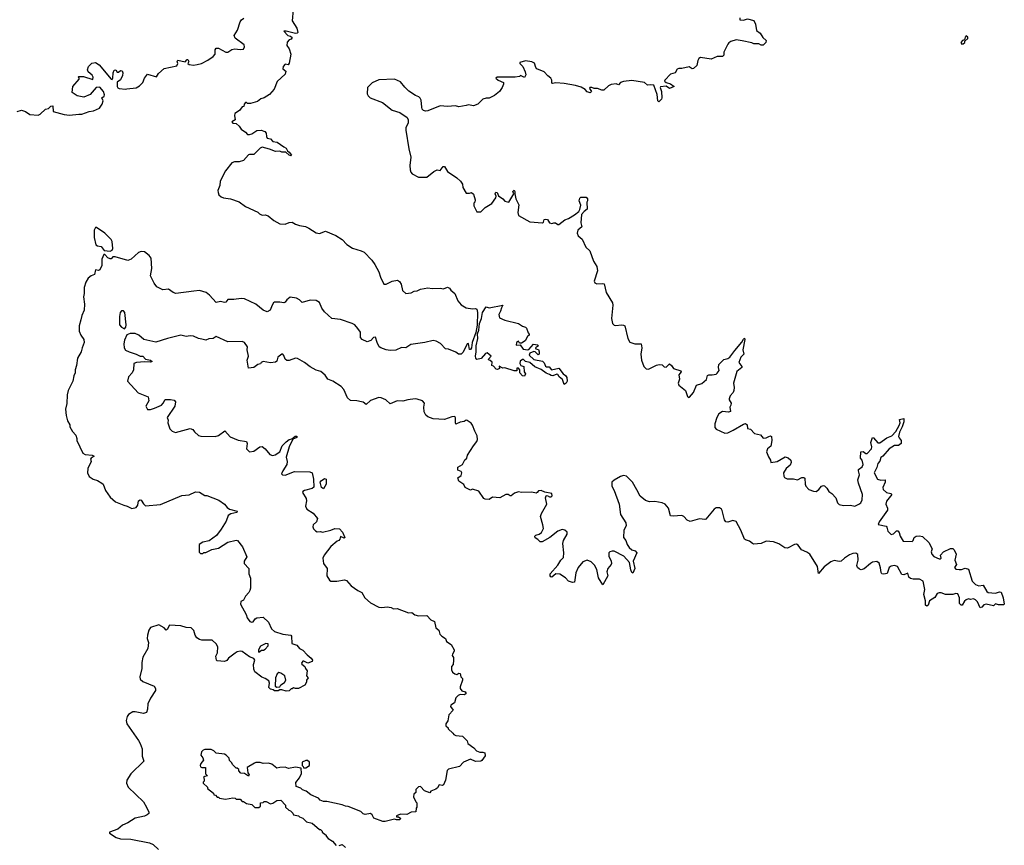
# Model space of a CAD drawing. Extents: x 2240384 to 2404287, y 351326 to 526670.
# Tile 286 of 309: x 2385278 to 2394730, y 438148 to 446076. Entities that reach past the tile are written whole.
import ezdxf

# ---------------------------------------------------------------- set-up
doc = ezdxf.new("R2010")
doc.units = 0

msp = doc.modelspace()

# ---------------------------------------------------------------- linework, layer by layer
at = {"layer": '0CON20XD'}
for points in [[(2387902.5, 446175), (2387894.2, 446065), (2387937.5, 445995), (2387946.4, 445953.6), (2387942.5, 445945), (2387925, 445941.9), (2387835, 445966.9), (2387814.2, 445965.8), (2387852.9, 445922.9), (2387877.6, 445917.6), (2387892, 445905), (2387885, 445890), (2387865, 445882.5), (2387845, 445860), (2387843.6, 445826.4), (2387863.3, 445795), (2387880, 445745), (2387865, 445657.5), (2387855, 445642.5), (2387825, 445647.5), (2387805.7, 445625), (2387805, 445602.5), (2387831.2, 445581.2), (2387826.8, 445553.2), (2387748.8, 445481.2), (2387720.9, 445409.1), (2387675, 445358.8), (2387625, 445326.7), (2387593.3, 445315), (2387560.5, 445289.5), (2387495, 445270), (2387465, 445270), (2387455, 445280), (2387445, 445280), (2387432.5, 445265), (2387428.3, 445241.7), (2387415, 445237.5), (2387387, 445203), (2387344.6, 445175.4), (2387340, 445155), (2387346.9, 445113.1), (2387314, 445095), (2387325, 445081.2), (2387355, 445080), (2387385, 445052), (2387403.8, 445023.8), (2387446, 444995), (2387465, 444974.3), (2387485, 444971.9), (2387505, 444978.1), (2387555, 445011.4), (2387595, 445013.3), (2387632.3, 445002.3), (2387644.5, 444985), (2387646.7, 444955), (2387655, 444938), (2387685, 444931.2), (2387707.5, 444905), (2387748, 444898), (2387815, 444854.2), (2387835, 444840.8), (2387847.5, 444817.5), (2387866, 444805), (2387887.5, 444775), (2387881.7, 444768.3), (2387865, 444773.8), (2387833.9, 444803.9), (2387795, 444804), (2387775, 444813.8), (2387735, 444808.8), (2387675, 444832), (2387605, 444850), (2387585, 444843.3), (2387525, 444780), (2387485, 444782.5), (2387475, 444777.5), (2387427.7, 444722.3), (2387385, 444710), (2387340.7, 444709.3), (2387315, 444700), (2387252.5, 444625), (2387202, 444525), (2387198, 444485), (2387181.2, 444435), (2387183.3, 444415), (2387190, 444395), (2387212.5, 444375), (2387235, 444363.8), (2387300, 444355), (2387385.9, 444325.9), (2387445, 444283.3), (2387565, 444227.5), (2387580.7, 444210.7), (2387605, 444197.5), (2387635, 444202.5), (2387663.6, 444193.6), (2387716.4, 444146.4), (2387775, 444116.7), (2387825, 444113.3), (2387865, 444128.8), (2387895, 444132.5), (2387925, 444113.3), (2387965, 444098.8), (2388021.2, 444088.8), (2388055, 444073.8), (2388125, 444028), (2388155, 444024), (2388215, 444043.8), (2388312.5, 444005), (2388372.5, 443965), (2388418.3, 443918.3), (2388471.7, 443881.7), (2388555, 443857.5), (2388585, 443842.5), (2388657.7, 443767.7), (2388687.5, 443725), (2388726.7, 443655), (2388742.3, 443602.3), (2388775, 443537.5), (2388795, 443536.2), (2388855, 443566.5), (2388905, 443574), (2388922.7, 443562.7), (2388938.8, 443535), (2388953.3, 443475), (2388985, 443446.7), (2389035, 443453.3), (2389065, 443470), (2389095, 443473.3), (2389125, 443488.8), (2389195, 443502.5), (2389237, 443493), (2389315, 443497.5), (2389345, 443492.5), (2389386.1, 443506.1), (2389405, 443497.5), (2389417, 443477), (2389456.1, 443446.1), (2389482.5, 443375), (2389516.7, 443336.7), (2389565, 443307.5), (2389625, 443300), (2389655, 443302.5), (2389665, 443297.5), (2389672, 443265), (2389668.3, 443141.7), (2389657.5, 443072.5), (2389622.9, 442975), (2389615, 442923.8), (2389605, 442910), (2389595, 442907.5), (2389586.7, 442965), (2389575, 442962.5), (2389535, 442882.5), (2389515, 442863.3), (2389490, 442865), (2389463.6, 442883.6), (2389395, 442913.3), (2389365, 442916.7), (2389317.3, 442967.3), (2389275, 442988.8), (2389245.7, 442995.7), (2389167, 442977), (2389033.3, 442956.7), (2388985, 442926.2), (2388941.7, 442928.3), (2388887.7, 442902.3), (2388835, 442898), (2388796, 442906), (2388744.1, 442924.1), (2388730, 442935), (2388708.8, 442975), (2388695, 443027.5), (2388675, 443022.5), (2388650, 442995), (2388615, 442982.5), (2388565, 443003.3), (2388550.8, 443025), (2388548.8, 443075), (2388525, 443110)], [(2385255, 445192.5), (2385296.7, 445206.7), (2385335, 445193.3), (2385375, 445166.2), (2385455, 445158.8), (2385475, 445170), (2385525, 445217.5), (2385555, 445222.5), (2385577.5, 445245), (2385595, 445250), (2385600, 445195), (2385705, 445163.8), (2385755, 445158), (2385845, 445170), (2385875, 445167.5), (2385945, 445193.3), (2385985, 445200), (2386042.5, 445225), (2386070, 445265), (2386077.5, 445295), (2386067.5, 445325), (2386088.3, 445341.7), (2386091.2, 445355), (2386083.8, 445385), (2386046.1, 445426.1), (2386012.5, 445425), (2385955, 445356.7), (2385895, 445331.2), (2385830, 445345), (2385780, 445375), (2385787.5, 445435), (2385850, 445505), (2385850, 445515), (2385840, 445525), (2385845, 445530), (2385889.3, 445530.7), (2385980, 445500), (2385982.5, 445525), (2385973.6, 445543.6), (2385933.6, 445573.6), (2385927.5, 445595), (2385937.5, 445625), (2385970.6, 445659.4), (2386005, 445665.6), (2386041.2, 445641.2), (2386155, 445503.3), (2386165, 445502.5), (2386171.2, 445515), (2386176, 445565), (2386185, 445590), (2386200, 445595), (2386215, 445572.5), (2386225, 445572.5), (2386245, 445587.5), (2386260, 445585), (2386268.8, 445565), (2386265, 445540), (2386245, 445497.5), (2386212.5, 445475), (2386213.9, 445433.9), (2386220.7, 445420.7), (2386233.6, 445413.6), (2386293, 445407), (2386307, 445413), (2386395, 445421.2), (2386428.8, 445441.2), (2386458.3, 445471.7), (2386476.2, 445515), (2386505, 445553.3), (2386591.7, 445528.3), (2386610.7, 445559.3), (2386663.9, 445606.1), (2386786.1, 445633.9), (2386796.1, 445653.9), (2386790, 445675), (2386795, 445687.5), (2386865, 445670), (2386885, 445693.3), (2386893, 445693), (2386900, 445675), (2386892.5, 445655), (2386903.9, 445643.9), (2386945, 445638.6), (2386980, 445645), (2387022.5, 445655), (2387085, 445686.2), (2387135, 445721.2), (2387153.8, 445745), (2387153.6, 445786.4), (2387165, 445802.5), (2387185, 445802.5), (2387256.4, 445763.6), (2387275, 445763.8), (2387315, 445788.8), (2387343.9, 445796.1), (2387395, 445790), (2387426.4, 445793.6), (2387436.7, 445815), (2387432.5, 445835), (2387347, 445897), (2387337.5, 445925), (2387370, 445975), (2387393.3, 446055), (2387407.5, 446075), (2387428.3, 446091.7)], [(2392190, 446095), (2392190, 446075), (2392225, 446072.5), (2392265, 446082.5), (2392325, 446067.5), (2392342.7, 446032.7), (2392352.5, 445972.5), (2392386.7, 445945), (2392413.3, 445905), (2392442.5, 445875), (2392440, 445855), (2392415, 445832.5), (2392395, 445832.5), (2392375, 445842.5), (2392325, 445842.5), (2392305, 445852.5), (2392215, 445872.5), (2392155, 445882.5), (2392105, 445866.7), (2392087, 445853), (2392075, 445840), (2392037.5, 445765), (2392036.7, 445735), (2392025, 445723.3), (2391975, 445722.5), (2391915, 445696.7), (2391815, 445712.5), (2391797, 445703), (2391787.5, 445685), (2391778.8, 445635), (2391745, 445608), (2391735, 445603.3), (2391705, 445623.8), (2391635, 445607.5), (2391605, 445607.5), (2391590.7, 445599.3), (2391570, 445565), (2391525, 445552.5), (2391470, 445495), (2391467.5, 445485), (2391482.4, 445472.4), (2391525, 445459.4), (2391560, 445435), (2391515, 445413.3), (2391485, 445437.3), (2391430, 445430), (2391425.7, 445424.3), (2391440.3, 445385), (2391441.1, 445325), (2391437.9, 445312.1), (2391415, 445285.7), (2391402.3, 445295), (2391397.4, 445357.4), (2391365, 445445.6), (2391335, 445450), (2391305, 445446.2), (2391275, 445473.3), (2391155, 445492), (2391075, 445483.3), (2391046.4, 445473.6), (2391025, 445450), (2391005, 445460), (2390955, 445452.5), (2390930.7, 445439.3), (2390885, 445397.5), (2390865, 445397.5), (2390825, 445415.7), (2390793.8, 445413.8), (2390770, 445425), (2390752.5, 445425), (2390747.5, 445415), (2390767.5, 445385), (2390755, 445372.5), (2390725, 445382.5), (2390707.5, 445405), (2390666.4, 445426.4), (2390612.5, 445445), (2390505.6, 445464.4), (2390425, 445468.6), (2390393, 445463), (2390387, 445467), (2390385.9, 445495.9), (2390377.5, 445515), (2390347.5, 445535), (2390313.6, 445573.6), (2390242.5, 445605), (2390233.3, 445615), (2390219.5, 445659.5), (2390195, 445671.2), (2390135, 445679.2), (2390077.5, 445665), (2390077.5, 445655), (2390106.9, 445626.9), (2390131.4, 445575), (2390136.9, 445545), (2390125, 445520), (2390085, 445540), (2390075, 445530), (2390035, 445523.3), (2389860, 445525), (2389850, 445515), (2389870, 445495), (2389921.7, 445471.7), (2389922.5, 445455), (2389910, 445425), (2389883, 445387), (2389835, 445347.5), (2389785, 445322.5), (2389755, 445322.5), (2389725, 445312.5), (2389675, 445263.3), (2389635, 445250), (2389585, 445256.7), (2389565, 445252.5), (2389495, 445237.5), (2389463, 445247), (2389385, 445241.2), (2389315, 445250), (2389195, 445200), (2389175, 445197.5), (2389155, 445203.3), (2389142.5, 445215), (2389136.7, 445235), (2389133, 445303), (2389123, 445323), (2389110, 445335), (2389076.4, 445346.4), (2389015, 445390), (2388975, 445427.5), (2388935, 445477.5), (2388876.1, 445506.1), (2388725, 445496.7), (2388661.7, 445468.3), (2388617.5, 445425), (2388613.3, 445365), (2388622.5, 445345), (2388642.5, 445325), (2388761.2, 445281.2), (2388855, 445206.7), (2388925.9, 445185.9), (2388997.5, 445135), (2389006.7, 445115), (2389006.7, 445085), (2388983.6, 445036.4), (2388983.3, 445015), (2389012, 444835), (2389031.2, 444755), (2389023.8, 444675), (2389026.7, 444635), (2389032.3, 444612.3), (2389046.7, 444595), (2389105, 444562)], [(2394321.7, 445841.7), (2394335, 445842.5), (2394350, 445855), (2394351.7, 445868.3), (2394380, 445895), (2394378.3, 445908.3), (2394365, 445920), (2394353, 445907), (2394348.3, 445881.7), (2394330, 445875), (2394313, 445857), (2394321.7, 445841.7)], [(2389105, 444562), (2389185, 444563.3), (2389255, 444617.5), (2389285, 444632.5), (2389315, 444627.5), (2389344.4, 444665.6), (2389355, 444666), (2389385, 444617.5), (2389475, 444557.5), (2389510, 444525), (2389527.5, 444495), (2389533, 444463), (2389565, 444410), (2389595, 444410), (2389615, 444417.5), (2389635, 444400), (2389650, 444345), (2389647.5, 444325), (2389637.5, 444315), (2389638.3, 444288.3), (2389665, 444230), (2389705, 444230), (2389747, 444273), (2389809.3, 444310.7), (2389850, 444365), (2389851.7, 444381.7), (2389842, 444405), (2389850, 444420), (2389861.2, 444415), (2389873.3, 444383.3), (2389915, 444356.7), (2389935, 444332.5), (2389975, 444322.5), (2390020, 444405), (2390013.3, 444425), (2390025, 444437.5), (2390032.5, 444425), (2390030, 444405), (2390040, 444355), (2390068.3, 444298.3), (2390061.2, 444225), (2390067.5, 444195), (2390175, 444136), (2390296.2, 444123.8), (2390305, 444130), (2390313.9, 444156.1), (2390325, 444160), (2390345, 444156.2), (2390364.3, 444124.3), (2390385, 444120), (2390406, 444124), (2390420, 444125), (2390445, 444107.5), (2390455, 444108.8), (2390512, 444155), (2390545, 444165.6), (2390605, 444202.5), (2390645.7, 444234.3), (2390655.6, 444254.4), (2390663.8, 444295), (2390648.8, 444335), (2390655, 444362.5), (2390665, 444370), (2390715, 444370), (2390730, 444355), (2390730, 444335), (2390722.5, 444325), (2390726.7, 444255), (2390697.5, 444235), (2390670, 444205), (2390665.8, 444125), (2390673, 444087), (2390636.7, 444055), (2390630, 444025), (2390640.5, 444000.5), (2390678.3, 443968.3), (2390712.7, 443892.7), (2390750, 443855), (2390786.1, 443756.1), (2390817.5, 443705), (2390826.2, 443665), (2390793.3, 443565), (2390799.3, 443549.3), (2390819.3, 443539.3), (2390873.8, 443543.8), (2390889.3, 443539.3), (2390907.5, 443455), (2390967.7, 443357.7), (2390973.3, 443333.3), (2390960, 443205), (2390968.3, 443158.3), (2390985, 443143.3), (2390999.3, 443139.3), (2391056.1, 443146.1), (2391073.9, 443143.9), (2391086.2, 443135), (2391114.3, 443014.3), (2391135, 442980), (2391184.1, 442964.1), (2391243.3, 442963.3), (2391250, 442925), (2391240, 442865), (2391246.7, 442805), (2391270, 442745), (2391291.7, 442721.7), (2391315, 442720), (2391392.3, 442757.7), (2391416.4, 442763.6), (2391445, 442760), (2391465, 442742.5), (2391485, 442738.6), (2391515, 442770), (2391535, 442756.7), (2391555, 442726.7), (2391623.3, 442705), (2391626.7, 442695), (2391604.2, 442665), (2391611.2, 442625), (2391600, 442585), (2391607, 442567), (2391670, 442515), (2391688.3, 442458.3), (2391698.3, 442448.3), (2391709.3, 442450.7), (2391745, 442497.5), (2391775, 442566.7), (2391825, 442583.8), (2391870, 442620), (2391880.5, 442659.5), (2391895, 442666.7), (2391925, 442664), (2391965, 442672.5), (2391975, 442680), (2391993, 442707), (2391986.4, 442736.4), (2391990, 442765), (2392036.2, 442813.8), (2392075, 442821.2), (2392095, 442836.7), (2392142.3, 442897.7), (2392210.5, 442979.5), (2392225, 443006.7), (2392237, 443017), (2392240, 443005), (2392220, 442905), (2392230, 442865), (2392200, 442835), (2392180, 442785), (2392208.8, 442745), (2392210, 442735), (2392162.9, 442697.1), (2392130.8, 442585), (2392138, 442545), (2392134.2, 442515), (2392126.2, 442495), (2392097.5, 442465), (2392087.5, 442435), (2392087.5, 442425), (2392108, 442392), (2392105.9, 442374.1), (2392093.8, 442355), (2392102.5, 442315), (2392083.6, 442306.4), (2392025, 442313.3), (2391990.3, 442289.7), (2391970, 442255), (2391952.5, 442195), (2391951.2, 442161.2), (2391964.2, 442144.2), (2392045.9, 442104.1), (2392075, 442110), (2392126.8, 442133.2), (2392225, 442193.3), (2392245, 442196.7), (2392260, 442185), (2392265, 442150), (2392295, 442142.5), (2392333, 442103), (2392388.3, 442088.3), (2392415, 442056.7), (2392445, 442062), (2392470, 442075), (2392485, 442078.8), (2392494, 442074), (2392499.5, 442035), (2392488.1, 441981.9), (2392456.2, 441955), (2392448.6, 441925), (2392465, 441877.5), (2392486.7, 441845), (2392490, 441825), (2392550, 441835), (2392625, 441876.7), (2392655, 441868), (2392680, 441845), (2392683.3, 441825), (2392675, 441797.5), (2392635, 441766.7), (2392610, 441725), (2392612.5, 441692.5), (2392620.7, 441680.7), (2392647, 441667), (2392705, 441666.7), (2392745, 441656), (2392785, 441678.8), (2392805, 441681.2), (2392816.1, 441673.9), (2392819.2, 441615), (2392825.8, 441595.8), (2392855, 441564), (2392898.3, 441548.3), (2392925, 441545.8), (2392950.8, 441565), (2392975, 441596), (2392995, 441602), (2393005, 441598.8), (2393025, 441578.8), (2393044.4, 441544.4), (2393073.8, 441525), (2393113.8, 441485), (2393128.8, 441435), (2393145, 441421.2), (2393185, 441411.4), (2393255, 441414.3), (2393295, 441406), (2393335, 441423.3), (2393352.3, 441437.7), (2393364, 441465), (2393370, 441515), (2393328.9, 441625), (2393322.4, 441657.6), (2393341.4, 441705), (2393328.8, 441745), (2393331.2, 441755), (2393365, 441782), (2393376, 441805), (2393366.2, 441845), (2393348.8, 441865), (2393352.5, 441927.5), (2393375, 441928.8), (2393400.8, 441910.8), (2393415, 441908.8), (2393455, 441954), (2393459.4, 441975), (2393449.2, 442015), (2393465, 442063.3), (2393475, 442061.2), (2393515, 442014), (2393535, 442012.5), (2393600.7, 442059.3), (2393649.1, 442080.9), (2393687.9, 442122.1), (2393721.5, 442178.5), (2393730, 442205), (2393724.3, 442235.7), (2393765, 442246.7), (2393766, 442215), (2393750.8, 442165), (2393724.3, 442115.7), (2393714.4, 442075), (2393719.3, 442059.3), (2393740.8, 442035), (2393741.2, 442005), (2393715, 441988), (2393675, 441986.7), (2393625, 441956), (2393565, 441886), (2393545, 441871.2), (2393535, 441836.7), (2393515.7, 441814.3), (2393506, 441775), (2393480.8, 441725), (2393512.5, 441665), (2393544.2, 441654.2), (2393585.9, 441655.9), (2393587.1, 441635), (2393563.8, 441585), (2393566.1, 441566.1), (2393597.5, 441535), (2393640, 441525), (2393650, 441515), (2393597.7, 441452.3), (2393591.2, 441425), (2393610, 441385), (2393608, 441365), (2393527.5, 441255), (2393520, 441230), (2393595, 441212.5), (2393603.3, 441203.3), (2393612.9, 441162.9), (2393645, 441133.8), (2393665, 441138), (2393695, 441166.2), (2393708.3, 441168.3), (2393722.2, 441152.2), (2393730, 441115), (2393757.7, 441067.7), (2393845, 441065.8), (2393855.8, 441075), (2393866.2, 441103.8), (2393885, 441116.2), (2393915, 441121.2), (2393945, 441112.5), (2394007, 441057), (2394038.8, 440995), (2394026.7, 440965), (2394033.8, 440945), (2394055, 440921.2), (2394105, 440898.8), (2394115, 440897.5), (2394122.5, 440905), (2394117.5, 440935), (2394145, 440967.5), (2394215, 440997.5), (2394235, 440997.5), (2394247.5, 440985), (2394266.7, 440945), (2394256.4, 440886.4), (2394270, 440845), (2394253.3, 440815), (2394265, 440800), (2394296, 440796), (2394320, 440795), (2394355, 440810), (2394385, 440800), (2394421.2, 440685), (2394453.2, 440653.2), (2394485, 440638), (2394526.1, 440646.1), (2394563.3, 440585), (2394575, 440576.7), (2394645, 440568.8), (2394685, 440582.5), (2394698.3, 440578.3), (2394720, 440525), (2394730, 440465), (2394721.7, 440458.3), (2394675, 440457.5), (2394645, 440467.5), (2394625, 440448.8), (2394555, 440464), (2394534.2, 440455.8), (2394515, 440433.3), (2394498.3, 440428.3), (2394471.2, 440485), (2394453.3, 440505), (2394435, 440513.8), (2394405, 440508.8), (2394385, 440513.3), (2394365, 440506.7), (2394348, 440492), (2394326.7, 440455), (2394315, 440452.5), (2394300.7, 440470.7), (2394300, 440525), (2394285, 440561.2), (2394263.8, 440566.2), (2394235, 440557.5), (2394166.4, 440556.4), (2394125, 440573.3), (2394105, 440573.8), (2394084.1, 440565.9), (2394061.7, 440528.3), (2394013.3, 440495), (2393998.8, 440455), (2393985, 440443.3), (2393974.3, 440454.3), (2393973.8, 440495), (2393956.4, 440556.4), (2393965.6, 440605), (2393950, 440685), (2393915, 440702.5), (2393855, 440702), (2393829.3, 440709.3), (2393815, 440722.5), (2393805, 440760), (2393765, 440746.2), (2393745, 440750), (2393706.2, 440825), (2393675, 440836.2), (2393645, 440830), (2393626.2, 440815), (2393605, 440758.8), (2393575, 440751.4), (2393555.7, 440755.7), (2393547.3, 440767.3), (2393543, 440813), (2393527.3, 440857.3), (2393505, 440873.8), (2393466.2, 440866.2), (2393446.7, 440855), (2393385, 440801.4), (2393355, 440793.8), (2393338.3, 440798.3), (2393320, 440815), (2393314, 440835), (2393327.1, 440885), (2393325, 440940), (2393305, 440953.8), (2393275, 440949.2), (2393245, 440935.7), (2393196, 440905), (2393163.8, 440876.2), (2393145, 440872.5), (2393097.9, 440882.1), (2393065, 440870.6), (2392999.2, 440820.8), (2392945, 440757.5), (2392936.2, 440825), (2392862.5, 440945), (2392835, 440963.3), (2392782.5, 440985), (2392749.5, 441029.5), (2392735, 441040), (2392715, 441036.2), (2392654.2, 441005.8), (2392645, 441001.2), (2392624.1, 441004.1), (2392565, 441043.3), (2392515, 441063.3), (2392445, 441067.5), (2392395, 441046), (2392325, 441041.2), (2392312.5, 441045), (2392285, 441070), (2392245, 441080), (2392235, 441087.5), (2392200, 441175), (2392155, 441257.5), (2392125, 441266.7), (2392075, 441251.2), (2392057.5, 441255), (2392044.2, 441274.2), (2392022.7, 441362.7), (2392015.7, 441375.7), (2391995, 441388.8), (2391965, 441388.8), (2391945, 441376.2), (2391865, 441280), (2391855, 441276.2), (2391805, 441284), (2391715, 441256.2), (2391685, 441270), (2391653.3, 441305), (2391635, 441316.2), (2391552.3, 441307.7), (2391525, 441312), (2391505.7, 441385), (2391475, 441424.2), (2391445, 441437.5), (2391375, 441450), (2391325, 441446), (2391285, 441458), (2391235, 441501.2), (2391202.5, 441562.5), (2391162, 441635), (2391104.1, 441694.1), (2391075, 441698.8), (2391045, 441688), (2390984.3, 441655.7), (2390963.3, 441635), (2390961.2, 441595), (2390986, 441555), (2391034.2, 441425), (2391046.1, 441326.1), (2391097.5, 441245), (2391098.6, 441215), (2391077.5, 441175), (2391073.8, 441105), (2391097.5, 441075), (2391110, 441035), (2391128.3, 441008.3), (2391155, 440983.8), (2391187.5, 440975), (2391201.2, 440955), (2391165.8, 440875), (2391183.8, 440805), (2391165, 440760), (2391155, 440767.5), (2391145, 440792.5), (2391132.7, 440862.7), (2391078, 440925), (2390985, 440971.2), (2390965, 440973.3), (2390943.9, 440966.1), (2390933.3, 440955), (2390933.8, 440925), (2390956, 440875), (2390958, 440855), (2390955, 440843.3), (2390924.2, 440805), (2390914.2, 440775)], [(2386145, 443852.5), (2386166.7, 443863.3), (2386173, 443877), (2386166, 443945), (2386156, 443965), (2386094.5, 444024.5), (2386015, 444078.8), (2386005, 444080), (2385994.2, 444055.8), (2385994.2, 443985), (2386010, 443915), (2386025, 443903.8), (2386058.3, 443898.3), (2386088.3, 443858.3), (2386145, 443852.5)], [(2388525, 443110), (2388494.4, 443144.4), (2388468.8, 443158.8), (2388356.1, 443196.1), (2388275, 443208), (2388205, 443268.9), (2388177, 443307), (2388155, 443360), (2388125, 443378.5), (2388065, 443381.8), (2387989.2, 443359.2), (2387963.3, 443385), (2387935, 443402), (2387875, 443410), (2387843.3, 443385), (2387827.7, 443362.3), (2387815, 443356.7), (2387775, 443363.3), (2387725, 443362.5), (2387715, 443357.5), (2387700, 443335), (2387683.6, 443286.4), (2387655, 443270), (2387616.2, 443285), (2387546, 443345), (2387435, 443396.5), (2387405, 443400), (2387335, 443389.4), (2387275, 443390), (2387255.9, 443364.1), (2387245, 443358.8), (2387205, 443371.2), (2387165, 443361.2), (2387100.7, 443430.7), (2387067.4, 443457.4), (2387005, 443475.7), (2386949.5, 443470.5), (2386776.4, 443446.4), (2386752.5, 443455), (2386705, 443487.5), (2386650.7, 443480.7), (2386595, 443510), (2386568.8, 443545), (2386534, 443615), (2386547.1, 443685), (2386540, 443785), (2386522.1, 443812.1), (2386475, 443846), (2386445, 443851.2), (2386418.8, 443841.2), (2386346.7, 443775), (2386315, 443764), (2386195, 443797.5), (2386173, 443797), (2386155, 443780), (2386145, 443780), (2386125, 443787.5), (2386095, 443820), (2386085, 443820), (2386066.7, 443775), (2386066.2, 443715), (2386045.8, 443674.2), (2386035, 443666.7), (2386005, 443672.5), (2385995, 443627.5), (2385965, 443616.2), (2385935, 443594.2), (2385911.4, 443555), (2385897.3, 443502.7), (2385897.1, 443445), (2385888.9, 443415), (2385900.6, 443345), (2385895.5, 443285), (2385874.6, 443235.4), (2385866, 443195), (2385850, 443135), (2385848.8, 443085), (2385863.8, 443045), (2385893.3, 443005), (2385896.7, 442975), (2385875.9, 442924.1), (2385868, 442885), (2385833.1, 442826.9), (2385824.3, 442755), (2385808.8, 442715), (2385811.2, 442685), (2385796.7, 442655), (2385787.5, 442605), (2385744.1, 442515.9), (2385733.8, 442475), (2385730.7, 442389.3), (2385716.7, 442335), (2385723.3, 442275), (2385737.5, 442225), (2385757.5, 442185), (2385757.5, 442165), (2385785, 442120), (2385816.7, 442086.7), (2385827.5, 442055), (2385827.5, 442035), (2385882.5, 441915), (2385905, 441900), (2385975, 441895.6), (2385992.5, 441885), (2385962.5, 441865), (2385957.5, 441855), (2385962.5, 441835), (2385933.3, 441765), (2385927.5, 441725), (2385945, 441690), (2385983.9, 441663.9), (2386025, 441650), (2386066.4, 441626.4), (2386077.5, 441615), (2386102.5, 441555), (2386145, 441492.5), (2386196.4, 441446.4), (2386277, 441413), (2386310, 441405), (2386353.6, 441383.6), (2386395, 441392.5), (2386410.8, 441415), (2386417.5, 441455), (2386435, 441466.7), (2386445, 441462.5), (2386465, 441426.7), (2386485, 441408.8), (2386628.3, 441421.7), (2386835, 441506.7), (2386905, 441513.3), (2386965, 441542.5), (2387005, 441540), (2387055, 441507.5), (2387075, 441507.5), (2387190.7, 441460.7), (2387245, 441422.5), (2387270.7, 441390.7), (2387292.5, 441375), (2387366.7, 441355), (2387362.5, 441345), (2387305, 441331.4), (2387277.5, 441315), (2387258.3, 441261.7), (2387212.5, 441185), (2387166.4, 441123.6), (2387097, 441073), (2387035, 441057.5), (2387000, 441035), (2387001.7, 440961.7), (2387015, 440950), (2387035, 440950), (2387045, 440960), (2387065, 440960), (2387123, 440987), (2387185, 441002.5), (2387275, 441057.5), (2387355, 441077.5), (2387370, 441075), (2387417.5, 441015), (2387457, 440917), (2387432.5, 440875), (2387432.5, 440855), (2387477, 440807), (2387477.5, 440755), (2387493, 440713), (2387493, 440617), (2387487.5, 440595), (2387477.5, 440575), (2387445, 440540), (2387425, 440502.5), (2387401.7, 440488.3), (2387397.5, 440465), (2387452.5, 440365), (2387461.7, 440331.7), (2387487, 440297), (2387505, 440290), (2387520, 440295), (2387537, 440323), (2387555, 440332.5), (2387615, 440340), (2387665, 440290), (2387695, 440227.5), (2387725, 440202.5), (2387805, 440174), (2387880, 440165), (2387887.5, 440155), (2387890, 440085), (2387939.3, 440069.3), (2387965, 440037.5), (2387995, 440023.3), (2388036.1, 439976.1), (2388076.4, 439946.4), (2388087.5, 439925), (2388085, 439912.5), (2388045, 439897.5), (2388005, 439917.5), (2387995, 439916.7), (2387983, 439897), (2387987, 439887), (2388016.1, 439866.1), (2388022.5, 439845), (2388037.5, 439825), (2388032.5, 439775), (2388047.5, 439755), (2388032.5, 439735), (2388030, 439715), (2388015, 439686.7), (2387955, 439653.3), (2387925, 439652.5), (2387905, 439660), (2387895, 439650), (2387885, 439650), (2387865, 439630), (2387835, 439627.5), (2387795, 439640), (2387775, 439640), (2387758.3, 439631.7), (2387725, 439630), (2387711.7, 439641.7), (2387685, 439647.5), (2387670, 439665), (2387676.7, 439705), (2387668.6, 439728.6), (2387635, 439750), (2387601.7, 439761.7), (2387534.6, 439814.6), (2387525, 439840), (2387522, 439885), (2387535.8, 439925), (2387525, 439943.3), (2387485, 439958.8), (2387415, 440010), (2387395, 440013.3), (2387365, 440006.7), (2387346, 439994), (2387283.6, 439946.4), (2387265, 439922.5), (2387245, 439912.5), (2387175, 439918.8), (2387166.1, 439926.1), (2387160.8, 439965), (2387176.5, 439995), (2387180, 440055), (2387165, 440083.8), (2387125, 440117.5), (2387025, 440118.8), (2387005, 440123.3), (2386979.3, 440139.3), (2386962.5, 440165), (2386950.7, 440210.7), (2386925, 440237.5), (2386875, 440240), (2386825, 440256.7), (2386717, 440263), (2386695, 440220), (2386685, 440212.5), (2386663.3, 440235), (2386615, 440266.7), (2386535, 440240), (2386517.5, 440215), (2386503.3, 440165), (2386502, 440135), (2386513.9, 440093.9), (2386507.5, 440037.5), (2386458.8, 439955), (2386450, 439905), (2386450, 439845), (2386430, 439765), (2386435, 439743.3), (2386460.3, 439720.3), (2386567.5, 439675), (2386582.5, 439655), (2386582.5, 439635), (2386535, 439562.5), (2386508.8, 439505), (2386506.1, 439453.9), (2386496, 439424), (2386465, 439414), (2386385, 439430), (2386365, 439428.8), (2386323.3, 439405), (2386310, 439385), (2386301.2, 439345), (2386306.7, 439315), (2386418.8, 439155), (2386433.8, 439125), (2386452, 439075), (2386453.9, 439003.9), (2386470, 438955), (2386343.3, 438835), (2386307.5, 438775), (2386303.6, 438743.6), (2386320, 438705), (2386466.7, 438565), (2386493.8, 438513.8), (2386516.7, 438465), (2386516.1, 438453.9), (2386500.7, 438439.3), (2386475, 438426.7), (2386385, 438410), (2386315, 438364.3), (2386265, 438340), (2386218.3, 438301.7), (2386140, 438275), (2386140, 438265), (2386204.1, 438224.1), (2386245, 438208.8), (2386345.9, 438205.9), (2386525, 438173.3), (2386557.5, 438155), (2386609.3, 438109.3)], [(2390505, 442574.2), (2390489.9, 442619.9), (2390455.6, 442645), (2390445, 442669.2), (2390435, 442672.7), (2390395, 442656.2), (2390378.5, 442658.5), (2390365, 442669.2), (2390330.3, 442680.3), (2390285, 442717.8), (2390222.2, 442742.2), (2390175, 442784), (2390135, 442793.8), (2390115, 442813.3), (2390105, 442813.8), (2390082.3, 442797.7), (2390077.5, 442775), (2390090, 442755), (2390117.5, 442745), (2390120, 442695), (2390132.5, 442675), (2390125, 442652.5), (2390105, 442657.5), (2390077.5, 442685), (2390080, 442715), (2390065, 442730), (2390051.7, 442728.3), (2390050, 442705), (2390025, 442702.5), (2389935, 442733.3), (2389915, 442730), (2389880, 442750), (2389882.5, 442725), (2389865, 442716.2), (2389850.3, 442720.3), (2389825, 442747.5), (2389810, 442755), (2389815, 442787.5), (2389795, 442803.3), (2389780, 442805), (2389777.5, 442815), (2389802.5, 442845), (2389765, 442876.2), (2389749.2, 442870.8), (2389708.3, 442821.7), (2389665, 442812.5), (2389656.1, 442826.1), (2389654.4, 442845), (2389660.5, 442885), (2389658.5, 442945), (2389674.4, 443015), (2389671.7, 443058.3), (2389684, 443095), (2389691.8, 443158.2), (2389710.6, 443205), (2389719.5, 443265), (2389755, 443320), (2389785, 443307.5), (2389916, 443336), (2389901.9, 443308.1), (2389895, 443276.7), (2389876.7, 443245), (2389883.6, 443213.6), (2389935, 443190), (2390065, 443160), (2390103.9, 443133.9), (2390133.6, 443123.6), (2390143.6, 443113.6), (2390158.3, 443068.3), (2390170, 443055), (2390170, 443045), (2390152.5, 443035), (2390129.3, 442990.7), (2390095, 442970), (2390075, 442970), (2390065, 442987.5), (2390047.5, 442975), (2390045, 442950), (2390082.5, 442952.5), (2390111.3, 442911.3), (2390155, 442906.7), (2390165, 442907.5), (2390210.8, 442959.2), (2390247.5, 442955), (2390257.5, 442942.5), (2390230, 442925), (2390233.8, 442913.8), (2390258.8, 442908.8), (2390265.6, 442885.6), (2390263.3, 442865), (2390255, 442856.7), (2390225, 442886.7), (2390215, 442888.8), (2390176.2, 442873.8), (2390170, 442855), (2390215, 442813.5), (2390297.3, 442797.3), (2390311.4, 442781.4), (2390325, 442750), (2390335, 442743.3), (2390361.4, 442741.4), (2390383.5, 442713.5), (2390455, 442728.2), (2390494.7, 442674.7), (2390517.8, 442657.8), (2390528.8, 442638.8), (2390533.2, 442605), (2390524.4, 442585), (2390505, 442574.2)], [(2386285, 443107.5), (2386297.7, 443122.3), (2386300, 443145), (2386287.5, 443265), (2386275, 443280), (2386255, 443280), (2386242.5, 443265), (2386234.3, 443225.7), (2386237.1, 443145), (2386255, 443122), (2386285, 443107.5)], [(2390914.2, 440775), (2390922.5, 440735), (2390875, 440650), (2390835, 440716.2), (2390816.7, 440795), (2390795, 440838.8), (2390765, 440871.2), (2390725, 440886), (2390685, 440871.2), (2390637.5, 440815), (2390617.5, 440765), (2390602.5, 440675), (2390585, 440672), (2390545, 440683.8), (2390517.9, 440717.9), (2390462, 440752), (2390425, 440754.4), (2390385, 440723.3), (2390376.1, 440726.1), (2390368.8, 440735), (2390370.8, 440755), (2390445, 440838), (2390472, 440885), (2390498.1, 440911.9), (2390500.6, 440955), (2390491.4, 441045), (2390498.6, 441075), (2390532.5, 441135), (2390532.5, 441155), (2390512.5, 441175), (2390485, 441182), (2390445, 441166), (2390366.7, 441103.3), (2390295, 441062.5), (2390275, 441063.3), (2390253.3, 441083.3), (2390225, 441100), (2390223.3, 441115), (2390233.9, 441126.1), (2390263.9, 441136.1), (2390287.7, 441152.3), (2390305, 441190), (2390301.2, 441225), (2390278.8, 441305), (2390286.2, 441335), (2390337.5, 441425), (2390324.3, 441485.7), (2390333.3, 441505), (2390341.7, 441508.3), (2390365, 441494.3), (2390380, 441495), (2390388.8, 441505), (2390385.7, 441525.7), (2390320, 441540), (2390284.3, 441555.7), (2390256.7, 441553.3), (2390246.7, 441535), (2390235, 441528.8), (2390195, 441540), (2390095, 441536.7), (2390065, 441541.2), (2390029.3, 441530.7), (2389995, 441503.3), (2389985, 441502.5), (2389966.4, 441516.4), (2389945, 441518), (2389886.4, 441483.6), (2389818, 441492), (2389785, 441470), (2389745, 441472.5), (2389735, 441477.5), (2389685, 441550), (2389625, 441567.5), (2389605, 441557.5), (2389553.6, 441583.6), (2389543, 441613), (2389492.5, 441645), (2389483, 441677), (2389515, 441697.5), (2389523.8, 441725), (2389515, 441736.2), (2389485, 441750), (2389482.5, 441777.5), (2389527.5, 441805), (2389550.5, 441849.5), (2389570, 441865), (2389576.7, 441895), (2389633.8, 441985), (2389666.2, 442025), (2389673.8, 442045), (2389670.5, 442080.5), (2389646, 442125), (2389625, 442182.5), (2389611.7, 442201.7), (2389575, 442226.7), (2389565, 442230), (2389543.1, 442216.9), (2389505, 442210), (2389465, 442193.3), (2389460, 442205), (2389462, 442252), (2389455, 442266.7), (2389425, 442263.3), (2389355, 442236.7), (2389247, 442243), (2389195, 442262.5), (2389177, 442277), (2389161.7, 442311.7), (2389158.8, 442355), (2389163.8, 442395), (2389143.8, 442415), (2389095, 442433.1), (2389075, 442435.6), (2389005, 442425.6), (2388955, 442412), (2388900, 442415), (2388835, 442387.5), (2388792.5, 442425), (2388747.5, 442445), (2388725, 442446.7), (2388645, 442418), (2388605, 442379.2), (2388575, 442402.5), (2388557.9, 442407.9), (2388515, 442417.5), (2388455, 442418.8), (2388425.6, 442445.6), (2388389.4, 442525), (2388365, 442554.3), (2388285, 442604.4), (2388236, 442625), (2388211.2, 442661.2), (2388167.8, 442697.8), (2388125, 442711.4), (2388065, 442741.5), (2388010.5, 442785), (2387945, 442823.5), (2387925, 442824.5), (2387865, 442803.6), (2387843.1, 442803.1), (2387826.7, 442815), (2387815, 442852.5), (2387805, 442862.5), (2387795, 442863.3), (2387755.7, 442834.3), (2387745, 442797.5), (2387733.9, 442786.1), (2387685, 442781.2), (2387615, 442794), (2387596.7, 442785), (2387588, 442772), (2387565, 442764.2), (2387525, 442737.5), (2387475, 442730), (2387460, 442805), (2387473.8, 442845), (2387462.5, 442905), (2387463.8, 442935), (2387435, 442976), (2387414.1, 442985.9), (2387275, 442983.3), (2387165, 443032.5), (2387135, 443015.6), (2387095, 443012), (2387065, 443000), (2387027.8, 443007.8), (2386995, 443013.1), (2386945, 443037.5), (2386915, 443040.8), (2386875, 443033.1), (2386825, 443045.4), (2386695.8, 443014.2), (2386585, 442978), (2386470, 443005), (2386422.5, 443045), (2386385, 443063.3), (2386337, 443063), (2386305, 443050), (2386285, 443000), (2386278.3, 442961.7), (2386282, 442925), (2386293, 442903), (2386327.5, 442885), (2386395.5, 442865.5), (2386435, 442843.3), (2386460, 442845), (2386486.4, 442816.4), (2386535, 442805.8), (2386550, 442795), (2386535, 442786), (2386475, 442791.4), (2386400, 442785), (2386374.3, 442775.7), (2386368.8, 442715), (2386356.1, 442683.9), (2386323.3, 442645), (2386312.5, 442605), (2386414.2, 442494.2), (2386510, 442455), (2386517.5, 442415), (2386490, 442365), (2386504.1, 442334.1), (2386535, 442333.3), (2386573.3, 442346.7), (2386637.5, 442375), (2386656.1, 442393.9), (2386675, 442430), (2386725, 442430), (2386761.7, 442421.7), (2386772.5, 442405), (2386765.9, 442364.1), (2386692.5, 442255), (2386701.7, 442231.7), (2386700, 442205), (2386718.3, 442148.3), (2386740, 442125), (2386775, 442112.5), (2386915, 442150), (2386939.3, 442139.3), (2386955, 442117.5), (2386995, 442082.5), (2387016.4, 442076.4), (2387155, 442073.3), (2387185, 442082), (2387247, 442127), (2387298.8, 442068.8), (2387375, 442039.4), (2387454, 442024), (2387460, 442005), (2387453.8, 441955), (2387485, 441926.7), (2387525, 441933.8), (2387583.3, 441975), (2387605, 441977.5), (2387635.6, 441955.6), (2387679.3, 441899.3), (2387705, 441890), (2387731.7, 441898.3), (2387775, 441926.7), (2387797.5, 441982.5), (2387836.2, 442023.8), (2387865, 442043.1), (2387889.2, 442050.8), (2387922.4, 442077.6), (2387937.7, 442077.7), (2387938.8, 442065), (2387901.2, 442048.8), (2387864.3, 441975), (2387834.3, 441875), (2387846.2, 441835), (2387842, 441805), (2387802.9, 441745), (2387792, 441715), (2387800, 441705), (2387825, 441703.1), (2387915, 441738.5), (2388063.4, 441733.4), (2388085.8, 441725.8), (2388098.4, 441665), (2388101.7, 441588.3), (2388085, 441575.3), (2388013.3, 441555), (2387996.7, 441545), (2387992.5, 441535), (2388027, 441477), (2388030, 441455), (2388022.5, 441405), (2388033.3, 441375), (2388095.9, 441335.9), (2388137.5, 441285), (2388126.7, 441255), (2388096.2, 441225), (2388093.3, 441205), (2388098.3, 441188.3), (2388117, 441167), (2388135, 441157.5), (2388165, 441160), (2388185, 441154.2), (2388265, 441173.1), (2388301.5, 441188.5), (2388347.6, 441187.6), (2388376.2, 441156.2), (2388400, 441105), (2388392.5, 441097.5), (2388358.3, 441111.7), (2388351.7, 441088.3), (2388340, 441075), (2388325, 441070), (2388263.2, 441016.8), (2388200, 440935), (2388186.7, 440905), (2388193.3, 440855), (2388228.8, 440805), (2388227.5, 440735), (2388252.5, 440695), (2388265, 440683.3), (2388323.6, 440683.6), (2388395, 440695.7), (2388415, 440689.2), (2388460.9, 440640.9), (2388525, 440593.8), (2388562.5, 440575), (2388591.2, 440525), (2388645, 440476.2), (2388725, 440436), (2388755, 440432), (2388805, 440436.7), (2388845, 440430), (2388865, 440420), (2388903, 440423), (2389010.7, 440380.7), (2389043.3, 440383.3), (2389070.3, 440360.3), (2389105, 440350), (2389186.1, 440356.1), (2389225, 440313.3), (2389258.3, 440298.3), (2389271.2, 440235), (2389300, 440215), (2389311.2, 440175), (2389330, 440155), (2389364, 440134), (2389375, 440103.8), (2389420, 440075), (2389450, 440025), (2389448, 440012), (2389431.2, 439985), (2389430.7, 439970.7), (2389441.7, 439951.7), (2389442.5, 439925), (2389437.5, 439885), (2389422.5, 439865), (2389421.7, 439831.7), (2389431.2, 439811.2), (2389453.8, 439793.8), (2389475, 439787.5), (2389495, 439800), (2389507, 439797), (2389512.5, 439765), (2389528.8, 439748.8), (2389530, 439735), (2389505, 439670), (2389505.7, 439655), (2389521.8, 439631.8), (2389555, 439622.5), (2389562.5, 439605), (2389548.3, 439591.7), (2389505, 439595.8), (2389486.2, 439585), (2389463.3, 439565), (2389452.5, 439515), (2389416.7, 439495), (2389415, 439480), (2389440, 439445), (2389398.3, 439401.7), (2389387, 439343), (2389370, 439315), (2389370, 439295), (2389390, 439275), (2389390, 439265), (2389436.4, 439226.4), (2389445, 439212.5), (2389463.6, 439203.6), (2389530, 439195), (2389575, 439150), (2389580, 439125), (2389637.5, 439085), (2389663.9, 439053.9), (2389693.9, 439043.9), (2389725, 439043.3), (2389742.5, 439035), (2389746.4, 439006.4), (2389715, 438962.5), (2389705, 438957.5), (2389655, 438954.2), (2389605, 438973.8), (2389537.5, 438945), (2389500, 438905), (2389395, 438878.8), (2389381.2, 438865), (2389366.4, 438773.6), (2389345, 438730), (2389335, 438722.5), (2389305, 438727.5), (2389289.3, 438700.7), (2389273, 438687), (2389225, 438667.5), (2389215, 438652.5), (2389165, 438672.5), (2389125, 438712.5), (2389105, 438710), (2389080, 438685), (2389080, 438655), (2389061.7, 438638.3), (2389057.5, 438615), (2389080, 438565), (2389090, 438555), (2389090, 438515), (2389082.5, 438505), (2389079.3, 438470.7), (2389035, 438467.5), (2388995, 438443.3), (2388934.1, 438445.9), (2388895, 438430), (2388895, 438420), (2388915, 438422.5), (2388937.5, 438405), (2388925, 438392.5), (2388895, 438392.5), (2388875, 438400), (2388785, 438376.2), (2388765, 438376.2), (2388677.7, 438407.7), (2388660.5, 438440.5), (2388645, 438452), (2388595, 438442.5), (2388575, 438450), (2388551.7, 438471.7), (2388431.7, 438521.7), (2388405, 438522.5), (2388375, 438537.5), (2388225, 438567.5), (2388195, 438567.5), (2388163, 438583), (2388145, 438600), (2388073, 438633), (2388027, 438667), (2387991.7, 438681.7), (2387977, 438697), (2387931.7, 438711.7), (2387928.3, 438751.7), (2387962.5, 438795), (2387981.7, 438838.3), (2387978.3, 438888.3), (2387925, 438897.5), (2387857, 438887), (2387825, 438897.5), (2387775, 438896.7), (2387745, 438887.5), (2387697.1, 438927.1)], [(2388195, 441570), (2388175, 441582.5), (2388163.8, 441635), (2388170.7, 441649.3), (2388205, 441670), (2388220, 441665), (2388220, 441615), (2388195, 441570)], [(2387575, 440002.5), (2387598.3, 440021.7), (2387618.3, 440021.7), (2387635, 440030), (2387662.5, 440065), (2387663, 440083), (2387640, 440085), (2387590.7, 440059.3), (2387570, 440025), (2387570, 440005), (2387575, 440002.5)], [(2387745, 439667.5), (2387775, 439670), (2387785, 439687.5), (2387819.3, 439710.7), (2387832.5, 439735), (2387822.5, 439775), (2387785, 439802.5), (2387765, 439806.7), (2387750, 439795), (2387734, 439756), (2387730, 439675), (2387745, 439667.5)], [(2387697.1, 438927.1), (2387665, 438936.2), (2387616.4, 438933.6), (2387585, 438942.5), (2387545, 438942.5), (2387533, 438937), (2387460, 438895), (2387467.5, 438845), (2387480, 438825), (2387475, 438812.5), (2387437, 438837), (2387401.7, 438841.7), (2387381.7, 438861.7), (2387380, 438875), (2387365, 438890), (2387355, 438890), (2387320, 438925), (2387315, 438940), (2387293, 438963), (2387290, 438985), (2387260, 439015), (2387245, 439022.5), (2387163, 439033), (2387140, 439055), (2387115, 439067.5), (2387055, 439067.5), (2387038.3, 439061.7), (2387023, 439047), (2387017.5, 439015), (2387036.7, 438986.7), (2387042.5, 438965), (2387016.4, 438933.6), (2387011.2, 438915), (2387015, 438902.5), (2387025, 438896.7), (2387060, 438895), (2387060, 438835), (2387080, 438815), (2387055, 438810), (2387041.7, 438798.3), (2387050, 438785), (2387050, 438765), (2387040, 438755), (2387040, 438745), (2387080, 438705), (2387080, 438695), (2387138.3, 438648.3), (2387141.7, 438631.7), (2387158.3, 438628.3), (2387175, 438610), (2387185, 438610), (2387195, 438600), (2387255, 438592.5), (2387325, 438602.5), (2387345, 438600), (2387355, 438590), (2387395, 438590), (2387415, 438570), (2387425, 438570), (2387455, 438550), (2387505, 438540), (2387535, 438510), (2387575, 438510), (2387590, 438525), (2387590, 438555), (2387615, 438560), (2387625, 438570), (2387645, 438570), (2387685, 438547.5), (2387706.7, 438553.3), (2387745, 438577.5), (2387785, 438580), (2387830, 438535), (2387830, 438515), (2387860, 438485), (2387878.3, 438478.3), (2387898.3, 438458.3), (2387905, 438440), (2387955, 438430), (2387965, 438420), (2387995, 438410), (2388030, 438375), (2388085, 438360), (2388155, 438300), (2388165, 438300), (2388180, 438285), (2388180, 438275), (2388220, 438245), (2388220, 438235), (2388237.5, 438215), (2388279.3, 438189.3), (2388315, 438147.5)], [(2388001.7, 438891.7), (2388025, 438892.5), (2388060, 438915), (2388060, 438945), (2388041.7, 438961.7), (2388025, 438962.5), (2387990, 438945), (2387990, 438915), (2388000, 438905), (2388001.7, 438891.7)], [(2388345, 438146.7), (2388375, 438157.5), (2388405, 438127.5)]]:
    msp.add_lwpolyline(points, dxfattribs=at)

doc.saveas('drawing.dxf')
